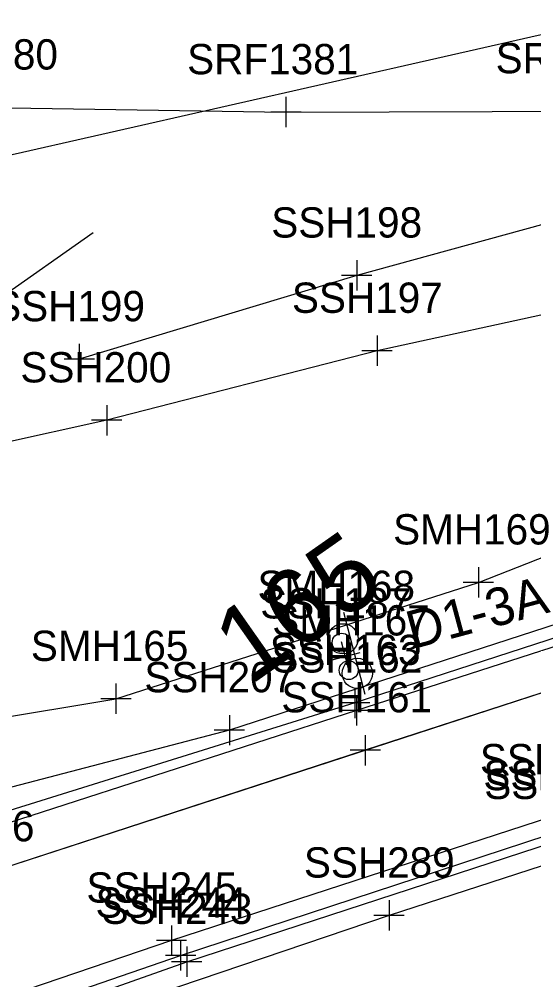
# Model space of a CAD drawing. Extents: x 941041 to 969446, y 397014 to 416764.
# Drawn here: x 951979.1 to 952047.1, y 403619.2 to 403746.1 of the extents above; entities that cross this region are included whole.
import ezdxf

# ---------------------------------------------------------------- set-up
doc = ezdxf.new("R2010")
doc.units = 0
for name, color, linetype in [('SURVEY - CENTERLINE - Preliminary Curve Text', 7, 'Continuous'), ('SURVEY - DRAINAGE - Area Shapes', 7, 'Continuous'), ('SURVEY - DTM - Breaklines', 7, 'Continuous'), ('SURVEY - DTM - Breaklines - Points - Locators', 7, 'Continuous'), ('SURVEY - DTM - Breaklines - Points - Numbers', 7, 'Continuous'), ('SURVEY - NON-TRANSPORTATION - Features', 7, 'Continuous'), ('SURVEY - NON-TRANSPORTATION - Features - Points - Locators', 7, 'Continuous'), ('SURVEY - NON-TRANSPORTATION - Features - Points - Numbers', 7, 'Continuous'), ('SURVEY - PROPERTY - ROW Lines', 7, 'Continuous'), ('SURVEY - PROPERTY - Station and Offset Flags', 7, 'Continuous'), ('SURVEY - ROADSIDE BARRIERS - Points - Locators', 7, 'Continuous'), ('SURVEY - ROADSIDE BARRIERS - Points - Numbers', 7, 'Continuous'), ('SURVEY - ROADSIDE BARRIERS with Text', 7, 'Continuous'), ('SURVEY - TRAFFIC CONTROL - Signs - Points - Locators', 7, 'Continuous'), ('SURVEY - TRAFFIC CONTROL - Signs - Points - Numbers', 7, 'Continuous'), ('SURVEY - TRAFFIC CONTROL - Signs and Devices with Text', 7, 'Continuous'), ('SURVEY - TRANSPORTATION - Features', 7, 'Continuous'), ('SURVEY - TRANSPORTATION - Features - Points - Locators', 7, 'Continuous'), ('SURVEY - TRANSPORTATION - Features - Points - Numbers', 7, 'Continuous'), ('SURVEY - TRANSPORTATION - Roads', 7, 'Continuous'), ('SURVEY - TRANSPORTATION - Roads - Points - Locators', 7, 'Continuous'), ('SURVEY - TRANSPORTATION - Roads - Points - Numbers', 7, 'Continuous')]:
    doc.layers.add(name, color=color, linetype=linetype)

msp = doc.modelspace()

# ---------------------------------------------------------------- linework, layer by layer
at = {"layer": 'SURVEY - DRAINAGE - Area Shapes'}
msp.add_lwpolyline([(951145.6, 402792.15), (951562.19, 403084.02), (952475.83, 403724.71), (952754.77, 403922.8), (952578.99, 403846.21), (952455.44, 403792), (952334.19, 403750.29), (951972.51, 403632.53), (951887.41, 403584.59)], dxfattribs=at)
at = {"layer": 'SURVEY - DTM - Breaklines'}
for points in [[(952391.23, 403804.6), (952335.21, 403790.24), (952294.78, 403776.99), (952259.32, 403766.29), (952198.65, 403752.21), (952128.43, 403730.68), (952076.47, 403713.23), (952026.34, 403702.32), (951990.64, 403693.13), (951961.99, 403686.82), (951938.34, 403709.64), (951936.38, 403735.71)], [(952052.42, 403750.09), (951996.09, 403748.28), (951959.46, 403753.53), (951937.96, 403753.71), (951919.41, 403744.33), (951914.36, 403717.21), (951914.76, 403681.4), (951927.27, 403658.29), (951940.68, 403647.83), (951991.85, 403656.35), (952039.73, 403671.73), (952061.81, 403680.38), (952092.8, 403692.55)], [(951936.22, 403736.74), (951974.96, 403734.45), (952014.3, 403733.83), (952055.2, 403733.96)]]:
    msp.add_lwpolyline(points, dxfattribs=at)
at = {"layer": 'SURVEY - DTM - Breaklines - Points - Locators'}
for p, q in [((952014.3, 403735.83), (952014.3, 403731.83)), ((952016.3, 403733.83), (952012.3, 403733.83)), ((952026.34, 403704.32), (952026.34, 403700.32)), ((952028.34, 403702.32), (952024.34, 403702.32)), ((951990.64, 403695.13), (951990.64, 403691.13)), ((951992.64, 403693.13), (951988.64, 403693.13)), ((952039.73, 403673.73), (952039.73, 403669.73)), ((952041.73, 403671.73), (952037.73, 403671.73)), ((951991.85, 403658.35), (951991.85, 403654.35)), ((951993.85, 403656.35), (951989.85, 403656.35))]:
    msp.add_line(p, q, dxfattribs=at)
at = {"layer": 'SURVEY - NON-TRANSPORTATION - Features'}
msp.add_lwpolyline([(952376.43, 403816.81), (952331.99, 403804.57), (952288.98, 403791.71), (952248.8, 403779.67), (952181.92, 403760.97), (952124.49, 403739.88), (952023.66, 403712.26), (951987.01, 403701.21)], dxfattribs=at)
for centre in [(952021.84, 403664.27), (952023.74, 403659.71)]:
    msp.add_circle(centre, 2, dxfattribs=at)
at = {"layer": 'SURVEY - NON-TRANSPORTATION - Features - Points - Locators'}
for p, q in [((952023.66, 403714.26), (952023.66, 403710.26)), ((952025.66, 403712.26), (952021.66, 403712.26)), ((951987.01, 403703.21), (951987.01, 403699.21)), ((951989.01, 403701.21), (951985.01, 403701.21))]:
    msp.add_line(p, q, dxfattribs=at)
at = {"layer": 'SURVEY - PROPERTY - ROW Lines'}
msp.add_line((952442.27, 403833.3), (951925.79, 403716.34), dxfattribs=at)
at = {"layer": 'SURVEY - PROPERTY - Station and Offset Flags'}
msp.add_line((951988.86, 403717.89), (951953.87, 403693.35), dxfattribs=at)
at = {"layer": 'SURVEY - ROADSIDE BARRIERS - Points - Locators'}
for p, q in [((952023.4, 403657.81), (952023.4, 403653.81)), ((952025.4, 403655.81), (952021.4, 403655.81)), ((952001.2, 403623.62), (952001.2, 403619.62)), ((952003.2, 403621.62), (951999.2, 403621.62))]:
    msp.add_line(p, q, dxfattribs=at)
at = {"layer": 'SURVEY - ROADSIDE BARRIERS with Text'}
for points in [[(952302.14, 403750.83), (952286.56, 403742.28), (952273.05, 403736.74), (952213.46, 403717.52), (952150.48, 403697.05), (952082.93, 403675.14), (952023.4, 403655.81), (951969.45, 403638.98), (951959.66, 403636.72), (951945.4, 403635.92), (951933.44, 403639.98), (951918.8, 403651.79), (951913.01, 403662.6), (951908.8, 403681.05), (951907.83, 403705.82), (951911.58, 403759.1)], [(951891, 403405.77), (951893.44, 403453.97), (951897.83, 403506.16), (951900.59, 403527.52), (951905.51, 403548.48), (951912.86, 403568.68), (951921.41, 403582.37), (951932.82, 403592.93), (951951.38, 403603.99), (952001.2, 403621.62), (952051.8, 403638.11), (952106.81, 403655.71), (952163.71, 403674.44), (952216.21, 403691.51), (952270.15, 403708.94), (952288.83, 403714.2), (952305.98, 403717.16)]]:
    msp.add_lwpolyline(points, dxfattribs=at)
at = {"layer": 'SURVEY - TRAFFIC CONTROL - Signs - Points - Locators'}
for p, q in [((952022.66, 403660.02), (952021.66, 403663.89)), ((952020.22, 403661.46), (952024.1, 403662.46))]:
    msp.add_line(p, q, dxfattribs=at)
at = {"layer": 'SURVEY - TRAFFIC CONTROL - Signs and Devices with Text'}
msp.add_line((952021.92, 403667.78), (952024.72, 403656.94), dxfattribs=at)
for centre in [(952021.67, 403663.77), (952022.6, 403660.14)]:
    msp.add_circle(centre, 1.25, dxfattribs=at)
at = {"layer": 'SURVEY - TRANSPORTATION - Features'}
for points in [[(952518.71, 403793.8), (952465.54, 403774.16), (952410.35, 403753.67), (952351.49, 403733.28), (952301.32, 403715.13), (952247.22, 403698.89), (952186.41, 403679.1), (952134.85, 403662.49), (952085.04, 403646.28), (952027.94, 403627.74), (951972.26, 403608.87), (951935.7, 403591.12), (951920.05, 403575.28), (951909.48, 403553.09), (951902.27, 403519.09), (951896.56, 403465.79), (951896.39, 403409.59)], [(952398.44, 403784.2), (952342.68, 403764.13), (952306.8, 403754.24), (952300.47, 403753.95), (952294.73, 403748.8), (952274.38, 403738.86), (952197.48, 403713.29), (952143.02, 403695.93), (952121.5, 403689.54), (952063.69, 403670.65), (952006.84, 403652.21), (951952.44, 403637.98), (951939.42, 403639.21), (951926.69, 403646.99), (951915.45, 403661.4), (951909.3, 403684.87), (951909.41, 403711.07), (951912.02, 403750.78)]]:
    msp.add_lwpolyline(points, dxfattribs=at)
at = {"layer": 'SURVEY - TRANSPORTATION - Features - Points - Locators'}
for p, q in [((952006.84, 403654.21), (952006.84, 403650.21)), ((952008.84, 403652.21), (952004.84, 403652.21)), ((952027.94, 403629.74), (952027.94, 403625.74)), ((952029.94, 403627.74), (952025.94, 403627.74))]:
    msp.add_line(p, q, dxfattribs=at)
at = {"layer": 'SURVEY - TRANSPORTATION - Roads'}
for points in [[(952697.16, 403893.97), (952636.52, 403857.4), (952587.51, 403831.79), (952534.88, 403806.99), (952483.18, 403785.72), (952429.44, 403765.14), (952375.1, 403746.86), (952316.97, 403727.68), (952269.24, 403712.39), (952214.85, 403694.47), (952162.76, 403677.58), (952105.34, 403658.92), (952051.28, 403641.38), (951999.19, 403624.43), (951950.5, 403607.88), (951929.86, 403596.04), (951918.46, 403586), (951908.99, 403572.79), (951900.68, 403550.6), (951895.43, 403527.92)], [(952645.15, 403881.65), (952578.99, 403846.21), (952519.82, 403818.69), (952455.44, 403792), (952393.22, 403769.67), (952334.19, 403750.29), (952278.04, 403731.92), (952215.85, 403711.66), (952151.67, 403690.79), (952085.84, 403669.36), (952024.79, 403649.56), (951972.51, 403632.53), (951960.61, 403629.57), (951944.89, 403628.67), (951928.97, 403632.67), (951912.83, 403645.51), (951905.61, 403660.66), (951903.73, 403679.99)], [(951888.55, 403404.06), (951890.52, 403405.42), (951892.47, 403454.38), (951895.18, 403506.5), (951898.46, 403528.17), (951903.43, 403549.13), (951910.72, 403569.5), (951920.23, 403583.69), (951931.46, 403594.64), (951950.73, 403605.35), (952000.39, 403622.45), (952051.63, 403639.28), (952105.97, 403657.11), (952163.28, 403675.65), (952215.47, 403692.61), (952269.8, 403710.2), (952318.41, 403725.67), (952375.45, 403744.64), (952429.92, 403763.07), (952483.94, 403783.74), (952536.56, 403804.59)], [(952400.69, 403777.65), (952343.87, 403758.87), (952306.13, 403746.51), (952275.21, 403736.2), (952213.54, 403716.41), (952151.13, 403696.03), (952083.31, 403674.02), (952023.63, 403654.82), (951970.2, 403637.56), (951960.08, 403635), (951945.4, 403633.14), (951931.97, 403637.49), (951917.31, 403649.3), (951910.32, 403661.81), (951905.83, 403680.08), (951904.24, 403688.5)]]:
    msp.add_lwpolyline(points, dxfattribs=at)
at = {"layer": 'SURVEY - TRANSPORTATION - Roads - Points - Locators'}
for p, q in [((952023.63, 403656.82), (952023.63, 403652.82)), ((952025.63, 403654.82), (952021.63, 403654.82)), ((952024.79, 403651.56), (952024.79, 403647.56)), ((952026.79, 403649.56), (952022.79, 403649.56)), ((951999.19, 403626.43), (951999.19, 403622.43)), ((952001.19, 403624.43), (951997.19, 403624.43)), ((952000.39, 403624.45), (952000.39, 403620.45)), ((952002.39, 403622.45), (951998.39, 403622.45))]:
    msp.add_line(p, q, dxfattribs=at)

# ---------------------------------------------------------------- texts
at = {"layer": 'SURVEY - CENTERLINE - Preliminary Curve Text'}
msp.add_text('165', height=10, rotation=35.0456, dxfattribs=at).set_placement((952009.52, 403658.02))
at = {"layer": 'SURVEY - DTM - Breaklines - Points - Numbers'}
for s, p in [('SRF1380', (951961.59, 403739.45)), ('SRF1381', (952001.26, 403738.83)), ('SRF1382', (952042.01, 403738.96)), ('SSH197', (952015.1, 403707.32)), ('SSH200', (951979.23, 403698.13)), ('SMH169', (952028.47, 403676.73)), ('SMH165', (951980.61, 403661.35))]:
    msp.add_text(s, height=4, dxfattribs=at).set_placement(p)
at = {"layer": 'SURVEY - NON-TRANSPORTATION - Features - Points - Numbers'}
for s, p in [('SSH198', (952012.37, 403717.26)), ('SSH199', (951975.76, 403706.21)), ('SMH168', (952010.55, 403669.27)), ('SMH167', (952012.5, 403664.71))]:
    msp.add_text(s, height=4, dxfattribs=at).set_placement(p)
at = {"layer": 'SURVEY - ROADSIDE BARRIERS - Points - Numbers'}
for s, p in [('SSH163', (952012.16, 403660.81)), ('SSH248', (952040.51, 403643.11)), ('SSH243', (951989.96, 403626.62))]:
    msp.add_text(s, height=4, dxfattribs=at).set_placement(p)
at = {"layer": 'SURVEY - TRAFFIC CONTROL - Signs - Points - Numbers'}
msp.add_text('SSH187', height=4, dxfattribs=at).set_placement((952010.92, 403666.96))
at = {"layer": 'SURVEY - TRAFFIC CONTROL - Signs and Devices with Text'}
msp.add_text('D1-3A', height=5, rotation=15.0836, dxfattribs=at).set_placement((952031.03, 403662.88))
at = {"layer": 'SURVEY - TRANSPORTATION - Features - Points - Numbers'}
for s, p in [('SSH207', (951995.6, 403657.21)), ('SSH289', (952016.68, 403632.74))]:
    msp.add_text(s, height=4, dxfattribs=at).set_placement(p)
at = {"layer": 'SURVEY - TRANSPORTATION - Roads - Points - Numbers'}
for s, p in [('SSH162', (952012.39, 403659.82)), ('SSH161', (952013.7, 403654.56)), ('SSH246', (952039.93, 403646.38)), ('SSH247', (952040.39, 403644.28)), ('SSH166', (951961.16, 403637.53)), ('SSH245', (951987.95, 403629.43)), ('SSH244', (951989.15, 403627.45))]:
    msp.add_text(s, height=4, dxfattribs=at).set_placement(p)

doc.saveas('drawing.dxf')
